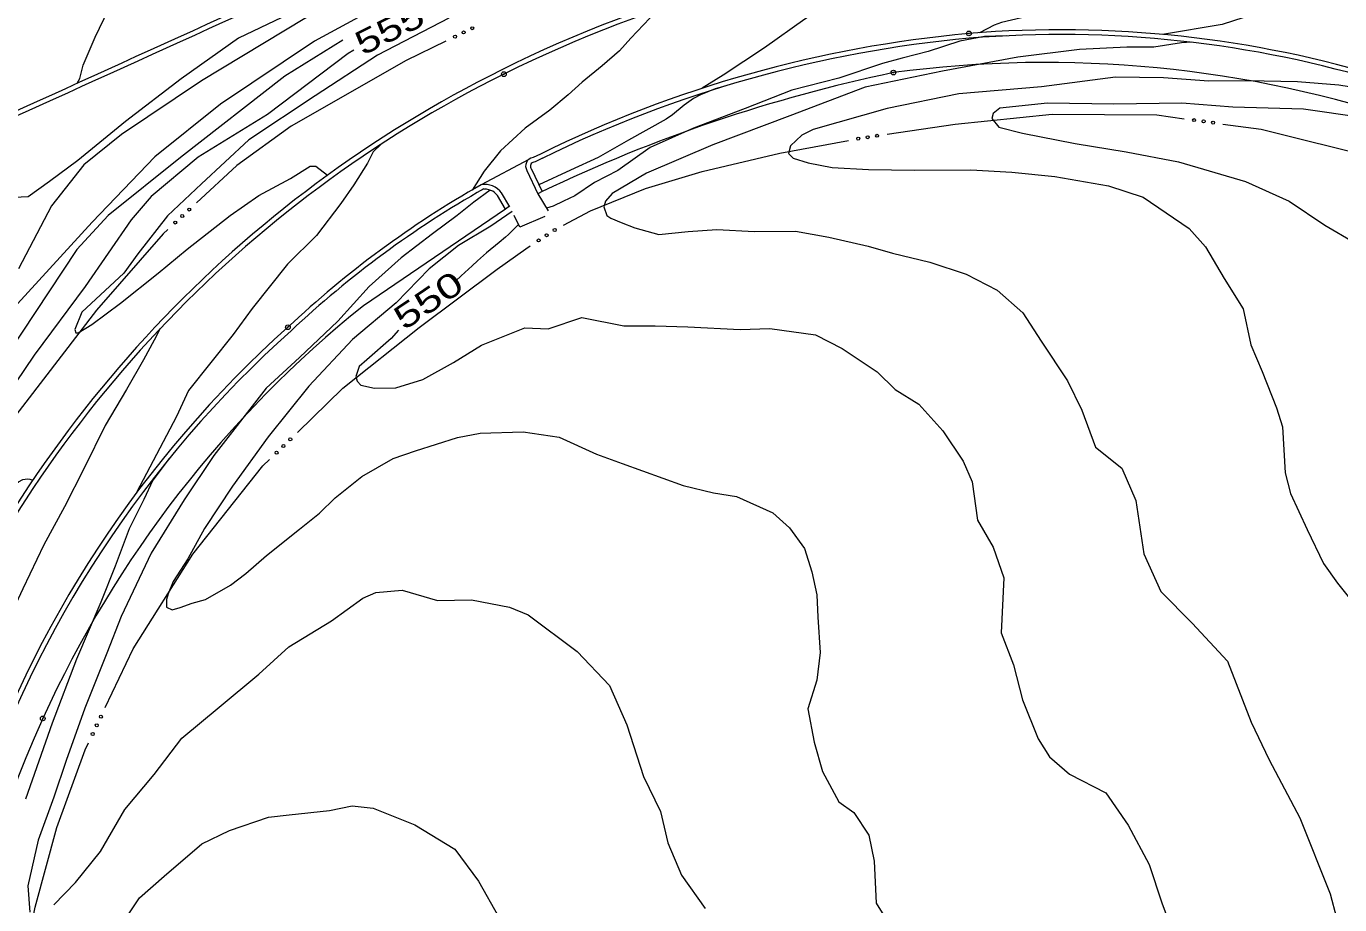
# Model space of a CAD drawing. Extents: x 2361284 to 2366480, y 6976556 to 6985346.
# Drawn here: x 2364595.9 to 2364859.7, y 6980850.9 to 6981027.3 of the extents above; entities that cross this region are included whole.
import ezdxf
from ezdxf.enums import TextEntityAlignment as Align

# ---------------------------------------------------------------- set-up
doc = ezdxf.new("R2010")
doc.units = 0
doc.header["$LTSCALE"] = 1.9
doc.header["$PDMODE"] = 32
doc.header["$PDSIZE"] = 0.95
for name, color, linetype, lineweight in [('12', 7, 'Continuous', 13), ('13', 7, 'Continuous', 13), ('21', 7, 'Continuous', 13), ('3', 7, 'Continuous', 13), ('6', 7, 'Continuous', 13)]:
    doc.layers.add(name, color=color, linetype=linetype, lineweight=lineweight)

msp = doc.modelspace()

# ---------------------------------------------------------------- linework, layer by layer
at = {"layer": '12'}
for points in [[(2364852.375, 6981039.059), (2364848.78, 6981039.421), (2364846.98, 6981039.482), (2364844.291, 6981039.352), (2364838.249, 6981038.525), (2364831.311, 6981037.329), (2364824.652, 6981036.086), (2364816.896, 6981034.502), (2364810.066, 6981032.437), (2364800.897, 6981030.159), (2364791.767, 6981028.012), (2364790.231, 6981027.49), (2364787.326, 6981025.98)], [(2364792.752, 6981025.352), (2364788.314, 6981025.18), (2364783.391, 6981024.293), (2364777.011, 6981022.222), (2364771.784, 6981020.892), (2364767.844, 6981019.765), (2364759.09, 6981016.871), (2364749.644, 6981014.431), (2364740.288, 6981010.742), (2364729.874, 6981006.833), (2364721.152, 6981002.94), (2364714.675, 6980998.328), (2364710.038, 6980995.883), (2364706.053, 6980993.225), (2364703.783, 6980992.143), (2364701.682, 6980991.133), (2364700.386, 6980990.731)], [(2364661.682, 6981022.495), (2364660.539, 6981021.815), (2364644.344, 6981009.57), (2364630.395, 6981000.967), (2364620.977, 6980993.07), (2364616.994, 6980988.409), (2364607.73, 6980975.039), (2364597.501, 6980961.222), (2364589.956, 6980950.149), (2364581.814, 6980937.721), (2364572.985, 6980919.656), (2364564.853, 6980906.058), (2364558.439, 6980895.947), (2364553.497, 6980888.88), (2364546.222, 6980877.849), (2364540.902, 6980867.159), (2364537.284, 6980860.663), (2364532.274, 6980853.175)], [(2364694.757, 6980987.478), (2364693.878, 6980986.569), (2364693.428, 6980986.126), (2364692.736, 6980985.479), (2364692.12, 6980984.934), (2364690.869, 6980983.866), (2364688.34, 6980981.763), (2364687.091, 6980980.695), (2364686.535, 6980980.202), (2364685.438, 6980979.198), (2364683.265, 6980977.166), (2364682.164, 6980976.168)], [(2364670.636, 6980966.267), (2364669.173, 6980964.543), (2364664.304, 6980960.318), (2364662.747, 6980958.963), (2364662.066, 6980956.956), (2364662.335, 6980955.979), (2364663.062, 6980955.226), (2364665.838, 6980954.622), (2364670.087, 6980954.692), (2364675.551, 6980956.344), (2364681.66, 6980959.763), (2364687.307, 6980963.225), (2364696.003, 6980966.718), (2364700.686, 6980966.543), (2364707.495, 6980968.798), (2364715.891, 6980967.117), (2364722.173, 6980967.137), (2364728.724, 6980966.949), (2364739.289, 6980966.41), (2364745.189, 6980966.586), (2364754.371, 6980965.293), (2364759.757, 6980962.535), (2364766.792, 6980957.892), (2364770.366, 6980954.346), (2364775.114, 6980951.42), (2364779.935, 6980946.015), (2364784.013, 6980939.914), (2364785.823, 6980935.781), (2364786.907, 6980928.111), (2364790.088, 6980922.711), (2364792.227, 6980916.521), (2364791.662, 6980905.445), (2364794.133, 6980899.028), (2364795.96, 6980892.025), (2364799.07, 6980884.224), (2364801.359, 6980880.585), (2364805.412, 6980877.134), (2364812.688, 6980873.333), (2364817.16, 6980866.876), (2364821.366, 6980858.964), (2364823.919, 6980851.269), (2364826.988, 6980842.938)], [(2364559.375, 6980870.085), (2364563.756, 6980880.546), (2364570.435, 6980896.581), (2364572.007, 6980899.88), (2364575.603, 6980906.26), (2364582.46, 6980918.126), (2364587.129, 6980925.581), (2364591.47, 6980932.934), (2364592.27, 6980934.018), (2364592.896, 6980934.665), (2364594.322, 6980935.83), (2364595.243, 6980936.261), (2364596.148, 6980936.372), (2364596.594, 6980936.329), (2364597.21, 6980936.138)]]:
    msp.add_lwpolyline(points, dxfattribs=at)
at = {"layer": '13'}
for points in [[(2364861.246, 6981108.428), (2364856.675, 6981105.413), (2364848.139, 6981101.643), (2364840.269, 6981098.448), (2364832.751, 6981094.116), (2364825.197, 6981090.194), (2364815.417, 6981086.981), (2364806.205, 6981082.962), (2364793.369, 6981081.47), (2364780.89, 6981080.161), (2364759.645, 6981075.269), (2364736.212, 6981067.067), (2364717.884, 6981059.391), (2364697.218, 6981050.335), (2364673.106, 6981039.985), (2364651.841, 6981028.812), (2364631.109, 6981016.294), (2364615.04, 6981005.503), (2364607.428, 6980999.479), (2364600.977, 6980991.233), (2364594.363, 6980978.565)], [(2364863.859, 6981094.372), (2364858.256, 6981092.659), (2364850.042, 6981089.84), (2364843.97, 6981086.852), (2364839.759, 6981082.721), (2364832.861, 6981080.456), (2364818.795, 6981078.802), (2364805.513, 6981077.945), (2364786.15, 6981075.941), (2364768.92, 6981072.848), (2364749.626, 6981068.955), (2364735.103, 6981065.164), (2364728.105, 6981062.489), (2364708.986, 6981053.877), (2364689.649, 6981045.063), (2364670.578, 6981033.451), (2364653.764, 6981024.28), (2364634.904, 6981011.64), (2364621.723, 6981001.065), (2364609.167, 6980987.955), (2364594.143, 6980971.53)], [(2364760.194, 6981077.495), (2364759.645, 6981077.359), (2364742.884, 6981071.181), (2364724.144, 6981064.672), (2364705.221, 6981057.521), (2364687.364, 6981048.771), (2364667.744, 6981039.104), (2364651.579, 6981031.11), (2364638.509, 6981024.855), (2364627.015, 6981016.686), (2364615.806, 6981008.119), (2364606.28, 6981000.308), (2364600.6, 6980996.082), (2364596.259, 6980992.991), (2364592.02, 6980992.841), (2364587.977, 6980994.242), (2364584.343, 6980995.568), (2364582.461, 6980996.94), (2364579.247, 6980998.421), (2364577.823, 6981001.947)], [(2364606.112, 6981015.837), (2364606.653, 6981016.812), (2364607.348, 6981019.438), (2364609.705, 6981025.111), (2364612.442, 6981030.648), (2364615.707, 6981037.519), (2364618.795, 6981043.97), (2364622.453, 6981049.494), (2364626.161, 6981054.959), (2364630.784, 6981060.973), (2364635.521, 6981066.65), (2364642.325, 6981073.535)], [(2364791.998, 6981043.686), (2364789.69, 6981043.671), (2364788.55, 6981043.454), (2364787.116, 6981043.022), (2364784.322, 6981042.013), (2364782.461, 6981041.21), (2364779.99, 6981040.13), (2364778.725, 6981039.669), (2364771.118, 6981037.237), (2364763.49, 6981034.774), (2364760.936, 6981033.79), (2364759.284, 6981033.005), (2364756.094, 6981031.203), (2364752.238, 6981028.687), (2364744.113, 6981022.969), (2364735.838, 6981017.478), (2364731.649, 6981014.81)], [(2364726.826, 6981031.935), (2364723.751, 6981031.326), (2364721.096, 6981028.871), (2364717.302, 6981024.904), (2364715.046, 6981022.353), (2364711.565, 6981019.309), (2364707.526, 6981016.041), (2364704.72, 6981013.494), (2364701.009, 6981010.409), (2364696.062, 6981006.822), (2364691.116, 6981002.284), (2364687.865, 6980998.163), (2364685.421, 6980994.389)], [(2364885.955, 6981029.818), (2364882.499, 6981030.465), (2364878.435, 6981030.847), (2364873.664, 6981030.831), (2364869.909, 6981030.266), (2364866.26, 6981030.131), (2364861.763, 6981029.948), (2364855.832, 6981030.002), (2364851.45, 6981030.08), (2364843.993, 6981029.729), (2364840.379, 6981029.035), (2364836.013, 6981027.603), (2364824.061, 6981025.629)], [(2364680.772, 6981028.927), (2364666.403, 6981021.46), (2364653.898, 6981013.331), (2364640.602, 6981004.474), (2364631.105, 6980995.663), (2364624.246, 6980989.238), (2364618.329, 6980981.571), (2364615.485, 6980977.684), (2364607.04, 6980969.843), (2364605.622, 6980966.389), (2364605.879, 6980965.711), (2364606.329, 6980965.746), (2364609.053, 6980967.402), (2364614.813, 6980971.667), (2364622.355, 6980977.719), (2364628.2, 6980982.545), (2364636.847, 6980989.258), (2364642.608, 6980993.302), (2364648.936, 6980996.722), (2364652.883, 6980999.171), (2364654.047, 6980999.178), (2364656.381, 6980997.343)], [(2364659.444, 6981024.444), (2364647.85, 6981017.274), (2364626.885, 6981000.904), (2364612.32, 6980989.251), (2364606.06, 6980982.425), (2364592.189, 6980961.471)], [(2364829.886, 6981024.055), (2364827.877, 6981023.946), (2364822.335, 6981023.063), (2364816.905, 6981023.081), (2364807.378, 6981022.581), (2364795.013, 6981021.083), (2364779.898, 6981018.279), (2364764.388, 6981015.052), (2364749.243, 6981009.317), (2364733.767, 6981003.47), (2364720.471, 6980997.773), (2364713.549, 6980993.676), (2364712.223, 6980992.134), (2364711.914, 6980990.991), (2364712.501, 6980989.257), (2364713.316, 6980988.725), (2364715.354, 6980987.894), (2364718.135, 6980986.771), (2364722.948, 6980985.486), (2364728.822, 6980986.042), (2364734.588, 6980986.487), (2364742.132, 6980986.079), (2364750.363, 6980986.107), (2364757.044, 6980984.92), (2364764.953, 6980983.106), (2364769.816, 6980981.732), (2364777.323, 6980979.933), (2364784.626, 6980977.522), (2364790.878, 6980974.281), (2364796.051, 6980969.71), (2364799.695, 6980964.044), (2364805.012, 6980956.055), (2364807.847, 6980950.181), (2364810.638, 6980942.777), (2364815.929, 6980938.537), (2364818.71, 6980932.064), (2364820.313, 6980921.318), (2364823.724, 6980913.78), (2364830.035, 6980907.44), (2364837.108, 6980899.777), (2364841.845, 6980887.531), (2364845.497, 6980879.955), (2364851.648, 6980868.344), (2364857.744, 6980853.07), (2364858.999, 6980848.273)], [(2364869.946, 6981013.795), (2364859.46, 6981015.456), (2364851.163, 6981016.117), (2364841.13, 6981016.301), (2364833.371, 6981016.268), (2364824.264, 6981016.901), (2364814.612, 6981017.029), (2364799.8, 6981015.108), (2364783.181, 6981013.72), (2364768.75, 6981010.763), (2364753.938, 6981006.562), (2364751.629, 6981005.39), (2364749.37, 6981003.248), (2364748.975, 6981001.734), (2364749.924, 6981000.753), (2364752.922, 6980999.852), (2364757.711, 6980998.907), (2364765.026, 6980998.497), (2364774.248, 6980998.405), (2364785.597, 6980998.443), (2364793.813, 6980997.961), (2364802.441, 6980997.112), (2364813.199, 6980995.254), (2364820.202, 6980992.94), (2364829.442, 6980986.679), (2364832.708, 6980982.97), (2364836.478, 6980976.595), (2364840.236, 6980970.53), (2364841.835, 6980963.276), (2364844.055, 6980957.976), (2364846.965, 6980950.683), (2364848.131, 6980946.834), (2364848.689, 6980937.579), (2364849.768, 6980933.48), (2364853.137, 6980926.25), (2364856.404, 6980919.381), (2364859.201, 6980915.468), (2364864.767, 6980908.459)], [(2364736.155, 6981015.223), (2364734.22, 6981014.735), (2364731.273, 6981013.516), (2364729.878, 6981012.743), (2364728.024, 6981011.393), (2364725.654, 6981009.475), (2364724.387, 6981008.641), (2364716.857, 6981004.379), (2364710.71, 6981000.941), (2364705.214, 6980998.348), (2364698.851, 6980995.437)], [(2364864.022, 6981008.929), (2364852.405, 6981010.638), (2364838.19, 6981011.043), (2364827.943, 6981011.816), (2364814.304, 6981011.626), (2364800.941, 6981011.859), (2364791.39, 6981010.848), (2364790.07, 6981009.756), (2364789.76, 6981008.723), (2364791.206, 6981007.026), (2364795.968, 6981005.791), (2364806.529, 6981003.702), (2364816.775, 6981002.059), (2364827.264, 6981000.069), (2364840.732, 6980996.126), (2364849.52, 6980992.149), (2364856.648, 6980987.328), (2364862.601, 6980983.854)], [(2364667.162, 6981003.587), (2364665.567, 6981002.061), (2364664.438, 6980999.801), (2364661.68, 6980995.403), (2364659.065, 6980991.698), (2364654.176, 6980985.232), (2364648.329, 6980979.527), (2364641.254, 6980970.598), (2364637.444, 6980965.381), (2364628.45, 6980954.126), (2364626.07, 6980948.903), (2364618.064, 6980933.646)], [(2364689.071, 6980994.364), (2364685.764, 6980991.932), (2364682.399, 6980989.251), (2364677.504, 6980985.604), (2364671.158, 6980980.804), (2364664.754, 6980974.991), (2364658.49, 6980968.032), (2364650.768, 6980960.789), (2364644.106, 6980954.625), (2364633.565, 6980941.063), (2364627.639, 6980932.188), (2364620.99, 6980921.463), (2364614.961, 6980908.774), (2364612.062, 6980901.377), (2364607.665, 6980890.375), (2364603.895, 6980879.818), (2364601.435, 6980872.495), (2364598.267, 6980863.833), (2364596.184, 6980854.693), (2364596.614, 6980849.417)], [(2364693.452, 6980990.066), (2364689.18, 6980987.145), (2364682.706, 6980983.274), (2364676.781, 6980978.547), (2364670.164, 6980971.743), (2364661.405, 6980964.369), (2364652.613, 6980955.026), (2364644.489, 6980944.837), (2364637.304, 6980934.959), (2364631.693, 6980926.455), (2364628.351, 6980920.343), (2364625.385, 6980915.765), (2364624.418, 6980913.335), (2364624.078, 6980912.202), (2364624.054, 6980910.602), (2364625.198, 6980910.102), (2364626.834, 6980910.578), (2364629.216, 6980911.431), (2364631.92, 6980912.166), (2364636.923, 6980915.044), (2364639.991, 6980917.383), (2364644.136, 6980920.983), (2364650.745, 6980926.326), (2364654.756, 6980929.524), (2364657.947, 6980932.566), (2364663.296, 6980936.896), (2364669.592, 6980940.466), (2364674.057, 6980942.048), (2364682.473, 6980944.689), (2364687.075, 6980945.602), (2364695.653, 6980945.804), (2364702.943, 6980944.783), (2364710.376, 6980941.334), (2364715.584, 6980939.463), (2364727.827, 6980935.059), (2364733.931, 6980933.558), (2364738.508, 6980932.862), (2364745.79, 6980929.6), (2364749.17, 6980926.562), (2364752.168, 6980922.39), (2364753.643, 6980917.714), (2364754.667, 6980913.114), (2364754.849, 6980908.644), (2364755.327, 6980901.539), (2364754.66, 6980895.963), (2364752.834, 6980890.195), (2364754.128, 6980883.556), (2364755.814, 6980877.663), (2364759.082, 6980871.574), (2364762.093, 6980869.382), (2364765.087, 6980864.85), (2364766.187, 6980859.6), (2364766.597, 6980851.203), (2364768.415, 6980848.211)], [(2364622.792, 6980966.552), (2364621.573, 6980964.25), (2364619.471, 6980960.301), (2364616.047, 6980954.368), (2364611.757, 6980947.076), (2364607.517, 6980938.516), (2364603.571, 6980930.808), (2364599.443, 6980923.128), (2364595.227, 6980914.308), (2364590.139, 6980903.539), (2364587.216, 6980895.381), (2364584.495, 6980885.973), (2364583.753, 6980878.956), (2364583.226, 6980872.272), (2364583.22, 6980864.561)], [(2364624.619, 6980940.488), (2364621.291, 6980936.116), (2364619.508, 6980932.24), (2364616.573, 6980926.361), (2364613.755, 6980918.834), (2364610.884, 6980911.606), (2364606.022, 6980900.21), (2364601.134, 6980887.323), (2364595.728, 6980872.111)], [(2364601.461, 6980850.863), (2364605.758, 6980855.334), (2364610.79, 6980861.572), (2364615.679, 6980869.98), (2364621.603, 6980877.017), (2364627.113, 6980884.349), (2364634.666, 6980890.542), (2364642.622, 6980897.158), (2364648.66, 6980902.685), (2364657.162, 6980907.865), (2364663.509, 6980912.447), (2364666.08, 6980913.55), (2364671.393, 6980914.062), (2364678.464, 6980911.939), (2364685.283, 6980912.134), (2364692.958, 6980910.641), (2364696.661, 6980909.082), (2364706.493, 6980901.735), (2364712.998, 6980894.887), (2364716.493, 6980887.029), (2364719.852, 6980876.621), (2364723.29, 6980869.583), (2364724.739, 6980863.296), (2364727.45, 6980856.841), (2364732.225, 6980850.097)], [(2364613.856, 6980845.122), (2364618.638, 6980852.246), (2364623.587, 6980856.604), (2364631.166, 6980863.086), (2364636.741, 6980865.8), (2364644.565, 6980868.455), (2364648.691, 6980868.934), (2364656.804, 6980869.811), (2364661.336, 6980870.714), (2364665.575, 6980870.285), (2364673.911, 6980866.954), (2364681.949, 6980862.049), (2364686.69, 6980855.614), (2364690.829, 6980848.384)]]:
    msp.add_lwpolyline(points, dxfattribs=at)
at = {"layer": '21'}
for points in [[(2364680.186, 6981024.301), (2364672.202, 6981020.405), (2364649.126, 6981007.225), (2364638.162, 6980999.291), (2364630.082, 6980991.813)], [(2364768.749, 6981005.573), (2364782.429, 6981007.623), (2364801.932, 6981009.618), (2364822.895, 6981009.458), (2364828.442, 6981008.7)], [(2364836.213, 6981007.644), (2364843.903, 6981006.597), (2364867.209, 6981000.759), (2364889.627, 6980991.801), (2364893.185, 6980989.825)], [(2364703.769, 6980987.324), (2364709.211, 6980990.236), (2364720.219, 6980994.71), (2364731.627, 6980998.129), (2364747.215, 6981001.758), (2364761.01, 6981004.339)], [(2364624.332, 6980986.489), (2364623.361, 6980985.589), (2364609.987, 6980970.281), (2364592.275, 6980947.161), (2364587.247, 6980939.423)], [(2364650.361, 6980945.723), (2364659.498, 6980954.622), (2364674.782, 6980966.806), (2364690.432, 6980978.467), (2364696.202, 6980982.602), (2364697.117, 6980983.191)], [(2364611.756, 6980890.464), (2364617.353, 6980902.248), (2364629.352, 6980921.292), (2364643.425, 6980938.977), (2364644.743, 6980940.26)], [(2364593.021, 6980825.552), (2364593.196, 6980827.163), (2364597.695, 6980850.407), (2364602.063, 6980866.381), (2364607.715, 6980881.954), (2364608.392, 6980883.38)]]:
    msp.add_lwpolyline(points, dxfattribs=at)
for centre in [(2364682.001, 6981025.184), (2364683.727, 6981026.026), (2364685.452, 6981026.868), (2364830.419, 6981008.436), (2364832.322, 6981008.176), (2364834.224, 6981007.917), (2364762.967, 6981004.71), (2364764.866, 6981004.995), (2364766.765, 6981005.279), (2364628.629, 6980990.468), (2364625.812, 6980987.858), (2364627.22, 6980989.163), (2364700.398, 6980985.319), (2364702.01, 6980986.364), (2364698.787, 6980984.275), (2364647.543, 6980942.99), (2364648.919, 6980944.329), (2364646.167, 6980941.651), (2364610.892, 6980888.644), (2364609.245, 6980885.176), (2364610.068, 6980886.91)]:
    msp.add_circle(centre, 0.3, dxfattribs=at)
at = {"layer": '3'}
for p, q in [((2364785.266, 6981024.863), (2364785.275, 6981024.864)), ((2364691.383, 6981018.512), (2364691.381, 6981018.51)), ((2364696.822, 6981000.549), (2364687.281, 6980995.457)), ((2364687.281, 6980995.456), (2364687.28, 6980995.457)), ((2364687.443, 6980994.51), (2364687.754, 6980994.622)), ((2364699.504, 6980994.073), (2364698.638, 6980993.654)), ((2364692.912, 6980991.14), (2364692.158, 6980990.523)), ((2364649.088, 6980966.127), (2364649.07, 6980966.111))]:
    msp.add_line(p, q, dxfattribs=at)
for points in [[(2364699.143, 6981001.621), (2364697.668, 6981000.927), (2364697.669, 6981000.926)], [(2364697.251, 6980998.785), (2364697.289, 6980998.713), (2364699.504, 6980994.073)], [(2364699.551, 6981000.754), (2364698.076, 6981000.06), (2364697.814, 6980999.977)], [(2364696.425, 6980998.295), (2364696.423, 6980998.295), (2364698.638, 6980993.654)], [(2364692.158, 6980990.523), (2364690.521, 6980993.307), (2364690.568, 6980993.234)], [(2364692.983, 6980991.011), (2364691.347, 6980993.795), (2364691.347, 6980993.796)], [(2364692.158, 6980990.523), (2364663.611, 6980971.15), (2364663.61, 6980971.151)]]:
    msp.add_lwpolyline(points, dxfattribs=at)
for centre, radius, start, end in [((2335175.351, 7045866.766), 71216.661, 294.31996, 294.48016), ((2335175.351, 7045866.767), 71217.621, 294.31996, 294.48016), ((2364803.271, 6980794.53), 250.373, 70.95169, 116.54457), ((2364803.271, 6980794.53), 249.412, 70.95169, 116.54457), ((2364807.604, 6980781.089), 245.756, 95.23356, 116.18876), ((2364807.604, 6980781.088), 244.797, 95.23359, 116.21221), ((2364803.529, 6980801.966), 224.604, 51.33752, 94.68429), ((2364803.529, 6980801.966), 223.644, 51.33752, 94.68429), ((2364800.64, 6980789.207), 230.797, 71.26922, 97.62106), ((2364800.124, 6980799.182), 244.806, 116.37168, 157.1818), ((2364800.124, 6980799.182), 243.846, 116.37168, 157.1818), ((2364833.807, 6980713.663), 310.914, 101.83685, 115.59215), ((2364697.934, 6980999.191), 1.755, 98.69588, 210.69866), ((2364697.934, 6980999.191), 0.795, 98.69587, 210.69865), ((2364787.766, 6980818.433), 203.556, 119.58085, 133.19684), ((2364787.766, 6980818.433), 202.596, 119.58085, 133.19684), ((2364687.984, 6980991.37), 4.146, 35.80781, 99.76262), ((2364687.984, 6980991.37), 3.187, 35.80781, 99.76262), ((2364805.488, 6980794.457), 226.605, 128.76296, 155.53742), ((2364798.272, 6980799.214), 224.825, 131.79584, 161.71372), ((2364798.272, 6980799.214), 223.865, 131.79584, 161.71372), ((2364796.235, 6980798.447), 216.531, 155.48458, 191.7306)]:
    msp.add_arc(centre, radius, start, end, dxfattribs=at)
for p in [(2364785.187, 6981025.82), (2364691.81, 6981017.652), (2364770.031, 6981017.965), (2364648.431, 6980966.826), (2364599.225, 6980888.294)]:
    msp.add_point(p, dxfattribs=at)
at = {"layer": '6'}
msp.add_line((2364698.638, 6980993.654), (2364700.691, 6980990.225), dxfattribs=at)
msp.add_lwpolyline([(2364700.012, 6980989.068), (2364695.022, 6980986.951), (2364693.86, 6980989.26)], dxfattribs=at)

# ---------------------------------------------------------------- texts
at = {"layer": '12'}
for s, height, rotation, width, p in [(' 555 ', 4.8, 26.609, 1.35, (2364669.926, 6981024.535)), (' 550 ', 4.799, 34.018, 1.4, (2364677.981, 6980970.275))]:
    msp.add_text(s, height=height, rotation=rotation, dxfattribs=dict(at, width=width)).set_placement(p, align=Align.CENTER)

doc.saveas('drawing.dxf')
